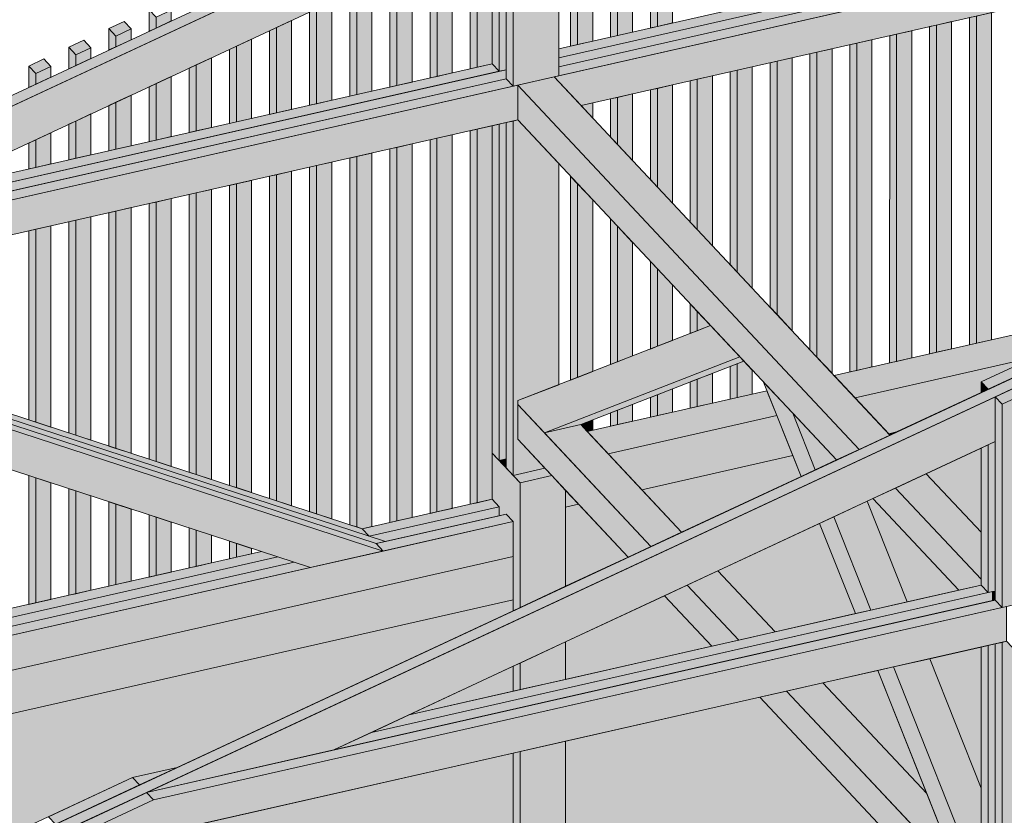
# Model space of a CAD drawing. Header units: millimetres. Extents: x 1567 to 2756, y -116 to 725.
# Tile 388 of 418: x 2370 to 2409, y 641 to 672. Entities that reach past the tile are written whole.
import ezdxf

# ---------------------------------------------------------------- set-up
doc = ezdxf.new("R2010")
doc.units = ezdxf.units.MM
doc.layers.add('Ech.1_75', color=7, linetype='Continuous')

msp = doc.modelspace()

# ---------------------------------------------------------------- hatches: boundary and pattern name
at = {"layer": 'Ech.1_75', "linetype": 'Continuous', "lineweight": 5, "true_color": 0xd4c4b3, "transparency": 33554687}
for points in [[(2439.282, 701.96), (2276.794, 626.159), (2277.073, 625.861), (2439.561, 701.662), (2439.282, 701.96)], [(2458.822, 681.111), (2296.334, 605.311), (2296.614, 605.013), (2459.101, 680.814), (2458.822, 681.111)], [(2439.84, 681.19), (2391.225, 670.163), (2392.302, 669.015), (2439.84, 679.797), (2439.84, 681.19)], [(2429.177, 679.855), (2391.407, 671.288), (2391.407, 670.927), (2429.829, 679.642), (2429.177, 679.855)], [(2429.829, 679.642), (2391.407, 670.927), (2391.407, 670.566), (2430.482, 679.429), (2429.829, 679.642)], [(2391.407, 670.205), (2431.134, 679.216), (2430.482, 679.429), (2391.407, 670.566), (2391.407, 670.205)], [(2355.39, 662.396), (2362.879, 664.095), (2389.312, 676.426), (2389.312, 678.221), (2355.39, 662.396)], [(2389.312, 670.452), (2364.385, 664.798), (2362.879, 664.095), (2389.312, 670.09), (2389.312, 670.452)], [(2364.385, 664.798), (2389.032, 670.388), (2388.753, 670.686), (2365.892, 665.501), (2364.385, 664.798)], [(2389.312, 670.09), (2355.39, 662.396), (2355.669, 662.098), (2389.591, 669.793), (2389.312, 670.09)], [(2352.317, 659.945), (2389.772, 668.441), (2389.772, 669.834), (2355.669, 662.098), (2352.317, 660.534), (2352.317, 659.945)], [(2374.93, 641.548), (2382.419, 643.246), (2408.852, 655.577), (2408.852, 657.372), (2374.93, 641.548)], [(2388.753, 653.274), (2383.551, 652.094), (2383.83, 651.796), (2389.032, 652.976), (2388.753, 653.274)], [(2389.032, 652.976), (2383.83, 651.796), (2384.482, 651.583), (2389.032, 652.615), (2389.032, 652.976)], [(2389.311, 652.678), (2384.109, 651.498), (2384.388, 651.2), (2389.59, 652.38), (2389.311, 652.678)], [(2360.569, 644.404), (2389.59, 650.987), (2389.59, 652.38), (2359.492, 645.553), (2360.569, 644.404)], [(2379.525, 651.18), (2358.655, 646.447), (2358.934, 646.149), (2380.177, 650.967), (2379.525, 651.18)], [(2380.177, 650.967), (2358.934, 646.149), (2359.213, 645.851), (2380.83, 650.754), (2380.177, 650.967)], [(2359.492, 645.553), (2381.482, 650.541), (2380.83, 650.754), (2359.213, 645.851), (2359.492, 645.553)], [(2408.754, 649.581), (2383.926, 643.949), (2382.419, 643.246), (2408.754, 649.22), (2408.754, 649.581)], [(2408.294, 649.838), (2385.432, 644.652), (2383.926, 643.949), (2408.573, 649.54), (2408.294, 649.838)], [(2408.852, 649.242), (2374.93, 641.548), (2375.209, 641.25), (2409.131, 648.944), (2408.852, 649.242)], [(2371.857, 639.096), (2409.313, 647.592), (2409.313, 648.985), (2375.209, 641.25), (2371.857, 639.686), (2371.857, 639.096)], [(2376.158, 642.549), (2374.372, 642.143), (2374.651, 641.846), (2376.158, 642.549)], [(2371.299, 640.282), (2374.651, 641.846), (2374.372, 642.143), (2371.019, 640.579), (2371.299, 640.282)], [(2371.857, 639.686), (2375.209, 641.25), (2374.93, 641.548), (2371.578, 639.984), (2371.857, 639.686)]]:
    msp.add_hatch(color=9, dxfattribs=at).paths.add_polyline_path(points)
at = {"layer": 'Ech.1_75', "linetype": 'Continuous', "lineweight": 5, "true_color": 0xeaddd7, "transparency": 33554687}
for points in [[(2395.352, 672.183), (2395.958, 672.32), (2395.958, 679.526), (2395.352, 679.244), (2395.352, 672.183)], [(2395.073, 672.12), (2395.352, 672.183), (2395.352, 679.244), (2395.073, 679.114), (2395.073, 672.12)], [(2393.758, 671.821), (2394.363, 671.959), (2394.363, 678.783), (2393.758, 678.5), (2393.758, 671.821)], [(2393.479, 671.758), (2393.758, 671.821), (2393.758, 678.5), (2393.479, 678.37), (2393.479, 671.758)], [(2392.164, 671.46), (2392.769, 671.597), (2392.769, 678.039), (2392.164, 677.756), (2392.164, 671.46)], [(2391.885, 671.396), (2392.164, 671.46), (2392.164, 677.756), (2391.885, 677.626), (2391.885, 671.396)], [(2387.869, 670.485), (2388.148, 670.549), (2388.148, 675.883), (2387.869, 675.753), (2387.869, 670.485)], [(2388.148, 670.549), (2388.753, 670.686), (2388.753, 676.165), (2388.148, 675.883), (2388.148, 670.549)], [(2386.264, 670.122), (2386.544, 670.185), (2386.544, 675.135), (2386.264, 675.004), (2386.264, 670.122)], [(2386.544, 670.185), (2387.149, 670.322), (2387.149, 675.417), (2386.544, 675.135), (2386.544, 670.185)], [(2384.939, 669.821), (2385.545, 669.958), (2385.545, 674.669), (2384.939, 674.386), (2384.939, 669.821)], [(2384.66, 669.758), (2384.939, 669.821), (2384.939, 674.386), (2384.66, 674.256), (2384.66, 669.758)], [(2383.335, 669.457), (2383.94, 669.594), (2383.94, 673.92), (2383.335, 673.638), (2383.335, 669.457)], [(2383.056, 669.394), (2383.335, 669.457), (2383.335, 673.638), (2383.056, 673.507), (2383.056, 669.394)], [(2381.73, 669.093), (2382.336, 669.23), (2382.336, 673.172), (2381.731, 672.889), (2381.73, 669.093)], [(2375.034, 671.988), (2375.313, 672.118), (2375.313, 672.547), (2375.034, 672.844), (2375.034, 671.988)], [(2375.313, 672.118), (2375.919, 672.401), (2375.919, 672.829), (2375.313, 672.547), (2375.313, 672.118)], [(2381.451, 669.03), (2381.73, 669.093), (2381.731, 672.889), (2381.451, 672.759), (2381.451, 669.03)], [(2408.712, 672.737), (2408.106, 672.599), (2408.106, 659.513), (2408.711, 659.65), (2408.712, 672.737)], [(2373.709, 671.798), (2374.314, 672.081), (2374.035, 672.378), (2373.43, 672.096), (2373.709, 671.798)], [(2380.126, 668.729), (2380.732, 668.867), (2380.732, 672.423), (2380.126, 672.141), (2380.126, 668.729)], [(2406.512, 659.151), (2407.117, 659.288), (2407.117, 672.375), (2406.512, 672.238), (2406.512, 659.151)], [(2407.827, 659.449), (2408.106, 659.513), (2408.106, 672.599), (2407.827, 672.536), (2407.827, 659.449)], [(2373.43, 671.24), (2373.709, 671.37), (2373.709, 671.798), (2373.43, 672.096), (2373.43, 671.24)], [(2373.709, 671.37), (2374.314, 671.652), (2374.314, 672.081), (2373.709, 671.798), (2373.709, 671.37)], [(2379.847, 668.666), (2380.126, 668.729), (2380.126, 672.141), (2379.847, 672.011), (2379.847, 668.666)], [(2405.523, 672.013), (2404.918, 671.876), (2404.918, 658.789), (2405.523, 658.927), (2405.523, 672.013)], [(2406.233, 659.088), (2406.512, 659.151), (2406.512, 672.238), (2406.233, 672.174), (2406.233, 659.088)], [(2372.105, 671.05), (2372.71, 671.332), (2372.431, 671.63), (2371.825, 671.348), (2372.105, 671.05)], [(2378.522, 668.365), (2379.127, 668.503), (2379.127, 671.675), (2378.522, 671.392), (2378.522, 668.365)], [(2403.323, 671.515), (2403.044, 671.451), (2403.044, 658.364), (2403.323, 658.428), (2403.323, 671.515)], [(2403.323, 658.428), (2403.929, 658.565), (2403.929, 671.652), (2403.323, 671.515), (2403.323, 658.428)], [(2404.918, 671.876), (2404.639, 671.813), (2404.638, 658.726), (2404.918, 658.789), (2404.918, 671.876)], [(2371.825, 670.491), (2372.105, 670.622), (2372.105, 671.05), (2371.825, 671.348), (2371.825, 670.491)], [(2372.105, 670.622), (2372.71, 670.904), (2372.71, 671.332), (2372.105, 671.05), (2372.105, 670.622)], [(2378.243, 668.302), (2378.522, 668.365), (2378.522, 671.392), (2378.243, 671.262), (2378.243, 668.302)], [(2401.729, 671.153), (2401.45, 671.09), (2401.45, 659.254), (2401.729, 658.956), (2401.729, 671.153)], [(2402.335, 671.29), (2401.729, 671.153), (2401.729, 658.956), (2402.334, 658.31), (2402.335, 671.29)], [(2370.5, 670.301), (2371.106, 670.584), (2370.826, 670.882), (2370.221, 670.599), (2370.5, 670.301)], [(2376.917, 668.001), (2377.523, 668.139), (2377.523, 670.926), (2376.918, 670.644), (2376.917, 668.001)], [(2400.135, 670.791), (2399.856, 670.728), (2399.856, 660.955), (2400.135, 660.657), (2400.135, 670.791)], [(2400.74, 670.929), (2400.135, 670.791), (2400.135, 660.657), (2400.74, 660.011), (2400.74, 670.929)], [(2370.221, 669.743), (2370.5, 669.873), (2370.5, 670.301), (2370.221, 670.599), (2370.221, 669.743)], [(2370.5, 669.873), (2371.106, 670.156), (2371.106, 670.584), (2370.5, 670.301), (2370.5, 669.873)], [(2376.638, 667.938), (2376.917, 668.001), (2376.918, 670.644), (2376.638, 670.514), (2376.638, 667.938)], [(2398.541, 670.43), (2398.262, 670.366), (2398.261, 662.656), (2398.541, 662.358), (2398.541, 670.43)], [(2399.146, 670.567), (2398.541, 670.43), (2398.541, 662.358), (2399.146, 661.712), (2399.146, 670.567)], [(2375.313, 667.638), (2375.919, 667.775), (2375.919, 670.178), (2375.313, 669.896), (2375.313, 667.638)], [(2396.946, 670.068), (2396.667, 670.005), (2396.667, 664.357), (2396.946, 664.059), (2396.946, 670.068)], [(2397.552, 670.205), (2396.946, 670.068), (2396.946, 664.059), (2397.552, 663.413), (2397.552, 670.205)], [(2375.034, 667.574), (2375.313, 667.638), (2375.313, 669.896), (2375.034, 669.765), (2375.034, 667.574)], [(2395.352, 669.706), (2395.073, 669.643), (2395.073, 666.058), (2395.352, 665.76), (2395.352, 669.706)], [(2395.958, 669.844), (2395.352, 669.706), (2395.352, 665.76), (2395.958, 665.114), (2395.958, 669.844)], [(2373.43, 667.21), (2373.709, 667.274), (2373.709, 669.147), (2373.43, 669.017), (2373.43, 667.21)], [(2373.709, 667.274), (2374.314, 667.411), (2374.314, 669.43), (2373.709, 669.147), (2373.709, 667.274)], [(2393.758, 669.345), (2393.479, 669.282), (2393.479, 667.759), (2393.758, 667.461), (2393.758, 669.345)], [(2394.363, 669.482), (2393.758, 669.345), (2393.758, 667.461), (2394.363, 666.815), (2394.363, 669.482)], [(2392.769, 669.121), (2392.302, 669.015), (2392.769, 668.516), (2392.769, 669.121)], [(2371.825, 666.846), (2372.104, 666.91), (2372.104, 668.399), (2371.825, 668.268), (2371.825, 666.846)], [(2372.104, 666.91), (2372.71, 667.047), (2372.71, 668.681), (2372.104, 668.399), (2372.104, 666.91)], [(2388.148, 668.072), (2387.869, 668.009), (2387.868, 653.073), (2388.148, 653.136), (2388.148, 668.072)], [(2388.148, 653.136), (2388.753, 653.274), (2388.753, 668.21), (2388.148, 668.072), (2388.148, 653.136)], [(2370.221, 666.483), (2370.5, 666.546), (2370.5, 667.65), (2370.221, 667.52), (2370.221, 666.483)], [(2370.5, 666.546), (2371.106, 666.683), (2371.106, 667.933), (2370.5, 667.65), (2370.5, 666.546)], [(2386.543, 667.708), (2386.264, 667.645), (2386.264, 652.709), (2386.543, 652.772), (2386.543, 667.708)], [(2387.149, 667.846), (2386.543, 667.708), (2386.543, 652.772), (2387.149, 652.91), (2387.149, 667.846)], [(2384.939, 667.345), (2384.66, 667.281), (2384.66, 652.345), (2384.939, 652.409), (2384.939, 667.345)], [(2384.939, 652.409), (2385.544, 652.546), (2385.545, 667.482), (2384.939, 667.345), (2384.939, 652.409)], [(2383.335, 666.981), (2383.056, 666.917), (2383.055, 652.255), (2383.335, 652.164), (2383.335, 666.981)], [(2383.551, 652.094), (2383.94, 652.182), (2383.94, 667.118), (2383.335, 666.981), (2383.335, 652.164), (2383.551, 652.094)], [(2380.732, 666.39), (2380.126, 666.253), (2380.126, 653.213), (2380.731, 653.015), (2380.732, 666.39)], [(2381.73, 666.617), (2381.451, 666.553), (2381.451, 652.78), (2381.73, 652.688), (2381.73, 666.617)], [(2382.336, 666.754), (2381.73, 666.617), (2381.73, 652.688), (2382.336, 652.491), (2382.336, 666.754)], [(2379.127, 666.026), (2378.522, 665.889), (2378.522, 653.737), (2379.127, 653.539), (2379.127, 666.026)], [(2380.126, 666.253), (2379.847, 666.19), (2379.847, 653.304), (2380.126, 653.213), (2380.126, 666.253)], [(2391.884, 658.04), (2392.164, 658.149), (2392.164, 665.889), (2391.885, 666.187), (2391.884, 658.04)], [(2377.523, 665.662), (2376.917, 665.525), (2376.917, 654.261), (2377.523, 654.063), (2377.523, 665.662)], [(2378.522, 665.889), (2378.243, 665.826), (2378.243, 653.828), (2378.522, 653.737), (2378.522, 665.889)], [(2392.164, 658.149), (2392.769, 658.384), (2392.769, 665.243), (2392.164, 665.889), (2392.164, 658.149)], [(2375.919, 665.298), (2375.313, 665.161), (2375.313, 654.785), (2375.918, 654.587), (2375.919, 665.298)], [(2376.917, 665.525), (2376.638, 665.462), (2376.638, 654.352), (2376.917, 654.261), (2376.917, 665.525)], [(2374.314, 664.935), (2373.709, 664.797), (2373.709, 655.309), (2374.314, 655.111), (2374.314, 664.935)], [(2375.313, 665.161), (2375.034, 665.098), (2375.034, 654.876), (2375.313, 654.785), (2375.313, 665.161)], [(2372.104, 664.433), (2371.825, 664.37), (2371.825, 655.924), (2372.104, 655.833), (2372.104, 664.433)], [(2372.71, 664.571), (2372.104, 664.433), (2372.104, 655.833), (2372.71, 655.635), (2372.71, 664.571)], [(2373.709, 664.797), (2373.43, 664.734), (2373.43, 655.4), (2373.709, 655.309), (2373.709, 664.797)], [(2393.479, 658.66), (2393.758, 658.769), (2393.758, 664.188), (2393.479, 664.486), (2393.479, 658.66)], [(2370.5, 664.069), (2370.221, 664.006), (2370.221, 656.448), (2370.5, 656.357), (2370.5, 664.069)], [(2371.106, 664.207), (2370.5, 664.069), (2370.5, 656.357), (2371.105, 656.159), (2371.106, 664.207)], [(2393.758, 658.769), (2394.363, 659.004), (2394.363, 663.542), (2393.758, 664.188), (2393.758, 658.769)], [(2395.073, 659.28), (2395.352, 659.389), (2395.352, 662.487), (2395.073, 662.785), (2395.073, 659.28)], [(2395.352, 659.389), (2395.957, 659.624), (2395.958, 661.842), (2395.352, 662.487), (2395.352, 659.389)], [(2396.667, 659.9), (2396.946, 660.009), (2396.946, 660.786), (2396.667, 661.084), (2396.667, 659.9)], [(2396.946, 660.009), (2397.48, 660.217), (2396.946, 660.786), (2396.946, 660.009)], [(2398.261, 657.28), (2398.541, 657.343), (2398.541, 658.693), (2398.261, 658.584), (2398.261, 657.28)], [(2398.541, 657.343), (2399.146, 657.48), (2399.146, 658.44), (2398.81, 658.798), (2398.541, 658.693), (2398.541, 657.343)], [(2396.946, 656.981), (2397.552, 657.119), (2397.552, 658.308), (2396.946, 658.073), (2396.946, 656.981)], [(2396.667, 656.918), (2396.946, 656.981), (2396.946, 658.073), (2396.667, 657.964), (2396.667, 656.918)], [(2395.073, 656.556), (2395.352, 656.62), (2395.352, 657.453), (2395.073, 657.344), (2395.073, 656.556)], [(2395.352, 656.62), (2395.957, 656.757), (2395.957, 657.688), (2395.352, 657.453), (2395.352, 656.62)], [(2393.758, 656.258), (2394.363, 656.395), (2394.363, 657.068), (2393.758, 656.833), (2393.758, 656.258)], [(2393.479, 656.195), (2393.758, 656.258), (2393.758, 656.833), (2393.479, 656.724), (2393.479, 656.195)], [(2392.547, 655.984), (2392.769, 656.034), (2392.769, 656.448), (2392.288, 656.261), (2392.547, 655.984)], [(2370.221, 649.07), (2370.5, 649.133), (2370.5, 654.129), (2370.221, 654.22), (2370.221, 649.07)], [(2370.5, 649.133), (2371.105, 649.271), (2371.105, 653.931), (2370.5, 654.129), (2370.5, 649.133)], [(2371.825, 649.434), (2372.104, 649.497), (2372.104, 653.605), (2371.825, 653.696), (2371.825, 649.434)], [(2372.104, 649.497), (2372.71, 649.635), (2372.71, 653.407), (2372.104, 653.605), (2372.104, 649.497)], [(2373.429, 649.798), (2373.709, 649.861), (2373.709, 653.081), (2373.43, 653.172), (2373.429, 649.798)], [(2373.709, 649.861), (2374.314, 649.999), (2374.314, 652.883), (2373.709, 653.081), (2373.709, 649.861)], [(2375.034, 650.162), (2375.313, 650.225), (2375.313, 652.556), (2375.034, 652.648), (2375.034, 650.162)], [(2375.313, 650.225), (2375.918, 650.362), (2375.918, 652.359), (2375.313, 652.556), (2375.313, 650.225)], [(2376.638, 650.526), (2376.917, 650.589), (2376.917, 652.032), (2376.638, 652.124), (2376.638, 650.526)], [(2376.917, 650.589), (2377.523, 650.726), (2377.523, 651.835), (2376.917, 652.032), (2376.917, 650.589)], [(2378.242, 650.89), (2378.522, 650.953), (2378.522, 651.508), (2378.242, 651.599), (2378.242, 650.89)], [(2378.522, 650.953), (2379.127, 651.09), (2379.127, 651.31), (2378.522, 651.508), (2378.522, 650.953)]]:
    msp.add_hatch(color=254, dxfattribs=at).paths.add_polyline_path(points)
at = {"layer": 'Ech.1_75', "linetype": 'Continuous', "lineweight": 5, "true_color": 0xe0c8b3, "transparency": 33554687}
for points in [[(2389.591, 669.793), (2391.407, 670.205), (2391.407, 678.77), (2389.591, 677.923), (2389.591, 669.793)], [(2389.591, 677.923), (2389.312, 678.221), (2389.312, 670.09), (2389.591, 669.793), (2389.591, 677.923)], [(2389.032, 676.296), (2388.753, 676.165), (2388.753, 670.686), (2389.032, 670.388), (2389.032, 676.296)], [(2389.032, 670.388), (2389.312, 670.452), (2389.312, 676.426), (2389.032, 676.296), (2389.032, 670.388)], [(2389.591, 668.4), (2389.312, 668.336), (2389.311, 654.527), (2389.591, 654.229), (2389.591, 668.4)], [(2389.772, 668.441), (2389.591, 668.4), (2389.591, 654.229), (2390.855, 654.516), (2389.772, 655.672), (2389.772, 657.218), (2391.407, 657.854), (2391.407, 666.697), (2389.772, 668.441)], [(2389.032, 668.273), (2388.753, 668.21), (2388.753, 655.123), (2389.032, 654.825), (2389.032, 668.273)], [(2389.032, 654.825), (2389.311, 654.888), (2389.312, 668.336), (2389.032, 668.273), (2389.032, 654.825)], [(2410.11, 658.815), (2408.294, 657.968), (2408.573, 657.67), (2410.389, 658.517), (2410.11, 658.815)], [(2410.668, 658.22), (2408.852, 657.372), (2409.131, 657.074), (2410.947, 657.922), (2410.668, 658.22)], [(2408.294, 657.54), (2408.573, 657.67), (2408.294, 657.968), (2408.294, 657.54)], [(2409.131, 648.944), (2410.947, 649.356), (2410.947, 657.922), (2409.131, 657.074), (2409.131, 648.944)], [(2408.852, 649.242), (2409.131, 648.944), (2409.131, 657.074), (2408.852, 657.372), (2408.852, 649.242)], [(2408.573, 655.447), (2408.294, 655.317), (2408.294, 649.838), (2408.573, 649.54), (2408.573, 655.447)], [(2408.573, 649.54), (2408.852, 649.603), (2408.852, 655.577), (2408.573, 655.447), (2408.573, 649.54)], [(2408.852, 647.488), (2408.573, 647.425), (2408.572, 632.104), (2408.852, 632.167), (2408.852, 647.488)], [(2409.131, 647.551), (2408.852, 647.488), (2408.852, 631.83), (2409.131, 631.532), (2409.131, 647.551)], [(2409.13, 595.43), (2410.947, 595.842), (2410.947, 633.079), (2409.312, 634.823), (2409.312, 636.37), (2410.947, 637.006), (2410.947, 645.848), (2409.313, 647.592), (2409.131, 647.551), (2409.13, 595.43)], [(2408.573, 647.425), (2408.294, 647.361), (2408.293, 632.425), (2408.572, 632.127), (2408.573, 647.425)]]:
    msp.add_hatch(color=9, dxfattribs=at).paths.add_polyline_path(points)
at = {"layer": 'Ech.1_75', "linetype": 'Continuous', "lineweight": 5, "true_color": 0xe3bbbb, "transparency": 33554687}
for points in [[(2391.225, 670.163), (2389.772, 669.834), (2403.424, 655.268), (2404.65, 655.84), (2391.225, 670.163)], [(2402.516, 654.844), (2403.424, 655.268), (2389.772, 669.834), (2389.772, 668.441), (2402.516, 654.844)], [(2394.188, 650.96), (2395.097, 651.384), (2389.772, 657.065), (2389.772, 655.672), (2394.188, 650.96)], [(2392.288, 656.261), (2390.835, 655.931), (2395.097, 651.384), (2396.323, 651.955), (2392.288, 656.261)], [(2406.099, 654.293), (2404.874, 653.722), (2408.294, 650.073), (2408.294, 651.952), (2406.099, 654.293)], [(2407.398, 649.635), (2408.294, 649.838), (2408.294, 650.073), (2404.874, 653.722), (2403.965, 653.298), (2407.398, 649.635)], [(2398.605, 647.64), (2400.058, 647.97), (2397.772, 650.409), (2396.546, 649.837), (2398.605, 647.64)], [(2397.529, 647.396), (2398.605, 647.64), (2396.546, 649.837), (2395.638, 649.413), (2397.529, 647.396)], [(2408.852, 649.603), (2408.754, 649.581), (2408.852, 649.477), (2408.852, 649.603)], [(2408.754, 649.22), (2408.852, 649.242), (2408.852, 649.477), (2408.754, 649.581), (2408.754, 649.22)], [(2401.972, 645.927), (2400.519, 645.598), (2407.413, 638.243), (2406.121, 641.501), (2401.972, 645.927)], [(2400.519, 645.598), (2399.443, 645.354), (2408.293, 635.911), (2408.293, 637.303), (2400.519, 645.598)]]:
    msp.add_hatch(color=9, dxfattribs=at).paths.add_polyline_path(points)
at = {"layer": 'Ech.1_75', "linetype": 'Continuous', "lineweight": 5, "true_color": 0xf3f3f3, "transparency": 33554687}
for points in [[(2403.255, 657.329), (2412.182, 659.354), (2416.702, 661.462), (2402.417, 658.222), (2403.255, 657.329)], [(2404.6, 655.893), (2404.917, 655.965), (2408.294, 657.54), (2408.294, 657.968), (2410.11, 658.815), (2410.389, 658.517), (2412.182, 659.354), (2403.255, 657.329), (2404.6, 655.893)], [(2393.385, 655.09), (2400.129, 656.62), (2399.735, 657.614), (2392.547, 655.984), (2393.385, 655.09)], [(2400.129, 656.62), (2393.385, 655.09), (2394.731, 653.654), (2400.762, 655.022), (2400.129, 656.62)], [(2389.032, 652.615), (2389.311, 652.678), (2389.59, 652.38), (2389.59, 648.815), (2389.87, 648.945), (2389.87, 653.932), (2388.753, 655.123), (2388.753, 653.274), (2389.032, 652.976), (2389.032, 652.615)], [(2389.311, 654.888), (2389.032, 654.825), (2389.311, 654.527), (2389.311, 654.888)], [(2389.87, 653.932), (2391.134, 654.218), (2390.855, 654.516), (2389.591, 654.229), (2389.87, 653.932)], [(2391.134, 654.218), (2389.87, 653.932), (2389.87, 648.945), (2391.686, 649.792), (2391.686, 653.63), (2391.134, 654.218)], [(2391.686, 652.963), (2392.201, 653.08), (2391.686, 653.63), (2391.686, 652.963)], [(2361.915, 642.968), (2389.59, 649.246), (2389.59, 650.987), (2360.569, 644.404), (2361.915, 642.968)], [(2389.87, 645.659), (2391.686, 646.071), (2391.686, 647.569), (2389.87, 646.722), (2389.87, 645.659)], [(2389.59, 645.595), (2389.87, 645.659), (2389.87, 646.722), (2389.59, 646.592), (2389.59, 645.595)], [(2391.686, 643.594), (2389.87, 643.182), (2389.869, 635.565), (2391.686, 634.971), (2391.686, 643.594)], [(2389.87, 643.182), (2389.59, 643.119), (2389.59, 635.656), (2389.869, 635.565), (2389.87, 643.182)]]:
    msp.add_hatch(color=7, dxfattribs=at).paths.add_polyline_path(points)
at = {"layer": 'Ech.1_75', "linetype": 'Continuous', "lineweight": 5, "true_color": 0xe0d9d1, "transparency": 33554687}
for points in [[(2356.567, 660.909), (2356.194, 660.824), (2383.83, 651.796), (2383.551, 652.094), (2356.567, 660.909)], [(2355.447, 660.655), (2352.541, 659.996), (2381.482, 650.541), (2384.388, 651.2), (2355.447, 660.655)], [(2355.82, 660.74), (2355.447, 660.655), (2384.388, 651.2), (2384.109, 651.498), (2355.82, 660.74)], [(2384.109, 651.498), (2384.482, 651.583), (2356.194, 660.824), (2355.82, 660.74), (2384.109, 651.498)], [(2397.48, 660.217), (2389.772, 657.218), (2389.772, 657.065), (2390.835, 655.931), (2398.649, 658.97), (2397.48, 660.217)], [(2390.835, 655.931), (2392.288, 656.261), (2398.81, 658.798), (2398.649, 658.97), (2390.835, 655.931)], [(2401.095, 654.182), (2401.664, 654.447), (2400.767, 656.71), (2399.599, 657.956), (2401.095, 654.182)], [(2401.664, 654.447), (2402.516, 654.844), (2400.767, 656.71), (2401.664, 654.447)], [(2403.887, 648.838), (2405.34, 649.168), (2403.744, 653.195), (2402.408, 652.571), (2403.887, 648.838)], [(2403.269, 648.698), (2403.887, 648.838), (2402.408, 652.571), (2401.839, 652.306), (2403.269, 648.698)], [(2406.241, 646.896), (2404.788, 646.566), (2408.293, 637.722), (2408.293, 641.717), (2406.241, 646.896)], [(2404.788, 646.566), (2404.169, 646.426), (2407.413, 638.243), (2408.293, 637.303), (2408.293, 637.722), (2404.788, 646.566)]]:
    msp.add_hatch(color=254, dxfattribs=at).paths.add_polyline_path(points)
at = {"layer": 'Ech.1_75', "linetype": 'Continuous', "lineweight": 5, "true_color": 0xfdfdfd, "transparency": 33554687}
for points in [[(2404.917, 655.965), (2404.6, 655.893), (2404.65, 655.84), (2404.917, 655.965)], [(2400.762, 655.022), (2394.731, 653.654), (2396.323, 651.955), (2401.095, 654.182), (2400.762, 655.022)], [(2408.294, 655.317), (2406.099, 654.293), (2408.294, 651.952), (2408.294, 655.317)], [(2392.201, 653.08), (2391.686, 652.963), (2391.686, 649.792), (2394.188, 650.96), (2392.201, 653.08)], [(2405.34, 649.168), (2407.398, 649.635), (2403.965, 653.298), (2403.744, 653.195), (2405.34, 649.168)], [(2400.058, 647.97), (2403.269, 648.698), (2401.839, 652.306), (2397.772, 650.409), (2400.058, 647.97)], [(2374.372, 642.143), (2376.158, 642.549), (2389.59, 648.815), (2389.59, 649.246), (2361.915, 642.968), (2366.522, 638.053), (2369.203, 639.304), (2369.203, 639.732), (2374.372, 642.143)], [(2391.686, 646.071), (2397.529, 647.396), (2395.638, 649.413), (2391.686, 647.569), (2391.686, 646.071)], [(2408.294, 647.361), (2406.241, 646.896), (2408.293, 641.717), (2408.294, 647.361)], [(2385.432, 644.652), (2389.59, 645.595), (2389.59, 646.592), (2385.432, 644.652)], [(2404.169, 646.426), (2401.972, 645.927), (2406.121, 641.501), (2404.169, 646.426)], [(2399.443, 645.354), (2391.686, 643.594), (2391.686, 634.971), (2403.091, 631.245), (2408.293, 632.425), (2408.293, 635.911), (2399.443, 645.354)], [(2389.59, 643.119), (2376.107, 640.061), (2389.59, 635.656), (2389.59, 643.119)]]:
    msp.add_hatch(color=7, dxfattribs=at).paths.add_polyline_path(points)

# ---------------------------------------------------------------- linework, layer by layer
at = {"layer": 'Ech.1_75', "color": 7, "linetype": 'Continuous', "lineweight": 5}
for points in [[(2439.282, 701.96), (2276.794, 626.159), (2277.073, 625.861), (2439.561, 701.662), (2439.282, 701.96)], [(2458.822, 681.111), (2296.334, 605.311), (2296.614, 605.013), (2459.101, 680.814), (2458.822, 681.111)], [(2439.84, 681.19), (2391.225, 670.163), (2392.302, 669.015), (2439.84, 679.797), (2439.84, 681.19)], [(2429.177, 679.855), (2391.407, 671.288), (2391.407, 670.927), (2429.829, 679.642), (2429.177, 679.855)], [(2429.829, 679.642), (2391.407, 670.927), (2391.407, 670.566), (2430.482, 679.429), (2429.829, 679.642)], [(2391.407, 670.205), (2431.134, 679.216), (2430.482, 679.429), (2391.407, 670.566), (2391.407, 670.205)], [(2395.352, 672.183), (2395.958, 672.32), (2395.958, 679.526), (2395.352, 679.244), (2395.352, 672.183)], [(2395.073, 672.12), (2395.352, 672.183), (2395.352, 679.244), (2395.073, 679.114), (2395.073, 672.12)], [(2389.591, 669.793), (2391.407, 670.205), (2391.407, 678.77), (2389.591, 677.923), (2389.591, 669.793)], [(2393.758, 671.821), (2394.363, 671.959), (2394.363, 678.783), (2393.758, 678.5), (2393.758, 671.821)], [(2355.39, 662.396), (2362.879, 664.095), (2389.312, 676.426), (2389.312, 678.221), (2355.39, 662.396)], [(2389.591, 677.923), (2389.312, 678.221), (2389.312, 670.09), (2389.591, 669.793), (2389.591, 677.923)], [(2393.479, 671.758), (2393.758, 671.821), (2393.758, 678.5), (2393.479, 678.37), (2393.479, 671.758)], [(2392.164, 671.46), (2392.769, 671.597), (2392.769, 678.039), (2392.164, 677.756), (2392.164, 671.46)], [(2391.885, 671.396), (2392.164, 671.46), (2392.164, 677.756), (2391.885, 677.626), (2391.885, 671.396)], [(2389.032, 676.296), (2388.753, 676.165), (2388.753, 670.686), (2389.032, 670.388), (2389.032, 676.296)], [(2389.032, 670.388), (2389.312, 670.452), (2389.312, 676.426), (2389.032, 676.296), (2389.032, 670.388)], [(2387.869, 670.485), (2388.148, 670.549), (2388.148, 675.883), (2387.869, 675.753), (2387.869, 670.485)], [(2388.148, 670.549), (2388.753, 670.686), (2388.753, 676.165), (2388.148, 675.883), (2388.148, 670.549)], [(2386.264, 670.122), (2386.544, 670.185), (2386.544, 675.135), (2386.264, 675.004), (2386.264, 670.122)], [(2386.544, 670.185), (2387.149, 670.322), (2387.149, 675.417), (2386.544, 675.135), (2386.544, 670.185)], [(2384.939, 669.821), (2385.545, 669.958), (2385.545, 674.669), (2384.939, 674.386), (2384.939, 669.821)], [(2384.66, 669.758), (2384.939, 669.821), (2384.939, 674.386), (2384.66, 674.256), (2384.66, 669.758)], [(2383.335, 669.457), (2383.94, 669.594), (2383.94, 673.92), (2383.335, 673.638), (2383.335, 669.457)], [(2383.056, 669.394), (2383.335, 669.457), (2383.335, 673.638), (2383.056, 673.507), (2383.056, 669.394)], [(2381.73, 669.093), (2382.336, 669.23), (2382.336, 673.172), (2381.731, 672.889), (2381.73, 669.093)], [(2375.034, 671.988), (2375.313, 672.118), (2375.313, 672.547), (2375.034, 672.844), (2375.034, 671.988)], [(2375.313, 672.118), (2375.919, 672.401), (2375.919, 672.829), (2375.313, 672.547), (2375.313, 672.118)], [(2381.451, 669.03), (2381.73, 669.093), (2381.731, 672.889), (2381.451, 672.759), (2381.451, 669.03)], [(2408.712, 672.737), (2408.106, 672.599), (2408.106, 659.513), (2408.711, 659.65), (2408.712, 672.737)], [(2373.709, 671.798), (2374.314, 672.081), (2374.035, 672.378), (2373.43, 672.096), (2373.709, 671.798)], [(2380.126, 668.729), (2380.732, 668.867), (2380.732, 672.423), (2380.126, 672.141), (2380.126, 668.729)], [(2406.512, 659.151), (2407.117, 659.288), (2407.117, 672.375), (2406.512, 672.238), (2406.512, 659.151)], [(2407.827, 659.449), (2408.106, 659.513), (2408.106, 672.599), (2407.827, 672.536), (2407.827, 659.449)], [(2373.43, 671.24), (2373.709, 671.37), (2373.709, 671.798), (2373.43, 672.096), (2373.43, 671.24)], [(2373.709, 671.37), (2374.314, 671.652), (2374.314, 672.081), (2373.709, 671.798), (2373.709, 671.37)], [(2379.847, 668.666), (2380.126, 668.729), (2380.126, 672.141), (2379.847, 672.011), (2379.847, 668.666)], [(2405.523, 672.013), (2404.918, 671.876), (2404.918, 658.789), (2405.523, 658.927), (2405.523, 672.013)], [(2406.233, 659.088), (2406.512, 659.151), (2406.512, 672.238), (2406.233, 672.174), (2406.233, 659.088)], [(2372.105, 671.05), (2372.71, 671.332), (2372.431, 671.63), (2371.825, 671.348), (2372.105, 671.05)], [(2378.522, 668.365), (2379.127, 668.503), (2379.127, 671.675), (2378.522, 671.392), (2378.522, 668.365)], [(2403.323, 671.515), (2403.044, 671.451), (2403.044, 658.364), (2403.323, 658.428), (2403.323, 671.515)], [(2403.323, 658.428), (2403.929, 658.565), (2403.929, 671.652), (2403.323, 671.515), (2403.323, 658.428)], [(2404.918, 671.876), (2404.639, 671.813), (2404.638, 658.726), (2404.918, 658.789), (2404.918, 671.876)], [(2371.825, 670.491), (2372.105, 670.622), (2372.105, 671.05), (2371.825, 671.348), (2371.825, 670.491)], [(2372.105, 670.622), (2372.71, 670.904), (2372.71, 671.332), (2372.105, 671.05), (2372.105, 670.622)], [(2378.243, 668.302), (2378.522, 668.365), (2378.522, 671.392), (2378.243, 671.262), (2378.243, 668.302)], [(2401.729, 671.153), (2401.45, 671.09), (2401.45, 659.254), (2401.729, 658.956), (2401.729, 671.153)], [(2402.335, 671.29), (2401.729, 671.153), (2401.729, 658.956), (2402.334, 658.31), (2402.335, 671.29)], [(2370.5, 670.301), (2371.106, 670.584), (2370.826, 670.882), (2370.221, 670.599), (2370.5, 670.301)], [(2376.917, 668.001), (2377.523, 668.139), (2377.523, 670.926), (2376.918, 670.644), (2376.917, 668.001)], [(2400.135, 670.791), (2399.856, 670.728), (2399.856, 660.955), (2400.135, 660.657), (2400.135, 670.791)], [(2400.74, 670.929), (2400.135, 670.791), (2400.135, 660.657), (2400.74, 660.011), (2400.74, 670.929)], [(2389.312, 670.452), (2364.385, 664.798), (2362.879, 664.095), (2389.312, 670.09), (2389.312, 670.452)], [(2364.385, 664.798), (2389.032, 670.388), (2388.753, 670.686), (2365.892, 665.501), (2364.385, 664.798)], [(2370.221, 669.743), (2370.5, 669.873), (2370.5, 670.301), (2370.221, 670.599), (2370.221, 669.743)], [(2370.5, 669.873), (2371.106, 670.156), (2371.106, 670.584), (2370.5, 670.301), (2370.5, 669.873)], [(2376.638, 667.938), (2376.917, 668.001), (2376.918, 670.644), (2376.638, 670.514), (2376.638, 667.938)], [(2398.541, 670.43), (2398.262, 670.366), (2398.261, 662.656), (2398.541, 662.358), (2398.541, 670.43)], [(2399.146, 670.567), (2398.541, 670.43), (2398.541, 662.358), (2399.146, 661.712), (2399.146, 670.567)], [(2389.312, 670.09), (2355.39, 662.396), (2355.669, 662.098), (2389.591, 669.793), (2389.312, 670.09)], [(2375.313, 667.638), (2375.919, 667.775), (2375.919, 670.178), (2375.313, 669.896), (2375.313, 667.638)], [(2391.225, 670.163), (2389.772, 669.834), (2403.424, 655.268), (2404.65, 655.84), (2391.225, 670.163)], [(2396.946, 670.068), (2396.667, 670.005), (2396.667, 664.357), (2396.946, 664.059), (2396.946, 670.068)], [(2397.552, 670.205), (2396.946, 670.068), (2396.946, 664.059), (2397.552, 663.413), (2397.552, 670.205)], [(2352.317, 659.945), (2389.772, 668.441), (2389.772, 669.834), (2355.669, 662.098), (2352.317, 660.534), (2352.317, 659.945)], [(2375.034, 667.574), (2375.313, 667.638), (2375.313, 669.896), (2375.034, 669.765), (2375.034, 667.574)], [(2402.516, 654.844), (2403.424, 655.268), (2389.772, 669.834), (2389.772, 668.441), (2402.516, 654.844)], [(2395.352, 669.706), (2395.073, 669.643), (2395.073, 666.058), (2395.352, 665.76), (2395.352, 669.706)], [(2395.958, 669.844), (2395.352, 669.706), (2395.352, 665.76), (2395.958, 665.114), (2395.958, 669.844)], [(2373.43, 667.21), (2373.709, 667.274), (2373.709, 669.147), (2373.43, 669.017), (2373.43, 667.21)], [(2373.709, 667.274), (2374.314, 667.411), (2374.314, 669.43), (2373.709, 669.147), (2373.709, 667.274)], [(2393.758, 669.345), (2393.479, 669.282), (2393.479, 667.759), (2393.758, 667.461), (2393.758, 669.345)], [(2394.363, 669.482), (2393.758, 669.345), (2393.758, 667.461), (2394.363, 666.815), (2394.363, 669.482)], [(2392.769, 669.121), (2392.302, 669.015), (2392.769, 668.516), (2392.769, 669.121)], [(2371.825, 666.846), (2372.104, 666.91), (2372.104, 668.399), (2371.825, 668.268), (2371.825, 666.846)], [(2372.104, 666.91), (2372.71, 667.047), (2372.71, 668.681), (2372.104, 668.399), (2372.104, 666.91)], [(2389.591, 668.4), (2389.312, 668.336), (2389.311, 654.527), (2389.591, 654.229), (2389.591, 668.4)], [(2389.772, 668.441), (2389.591, 668.4), (2389.591, 654.229), (2390.855, 654.516), (2389.772, 655.672), (2389.772, 657.218), (2391.407, 657.854), (2391.407, 666.697), (2389.772, 668.441)], [(2388.148, 668.072), (2387.869, 668.009), (2387.868, 653.073), (2388.148, 653.136), (2388.148, 668.072)], [(2388.148, 653.136), (2388.753, 653.274), (2388.753, 668.21), (2388.148, 668.072), (2388.148, 653.136)], [(2389.032, 668.273), (2388.753, 668.21), (2388.753, 655.123), (2389.032, 654.825), (2389.032, 668.273)], [(2389.032, 654.825), (2389.311, 654.888), (2389.312, 668.336), (2389.032, 668.273), (2389.032, 654.825)], [(2370.221, 666.483), (2370.5, 666.546), (2370.5, 667.65), (2370.221, 667.52), (2370.221, 666.483)], [(2370.5, 666.546), (2371.106, 666.683), (2371.106, 667.933), (2370.5, 667.65), (2370.5, 666.546)], [(2386.543, 667.708), (2386.264, 667.645), (2386.264, 652.709), (2386.543, 652.772), (2386.543, 667.708)], [(2387.149, 667.846), (2386.543, 667.708), (2386.543, 652.772), (2387.149, 652.91), (2387.149, 667.846)], [(2384.939, 667.345), (2384.66, 667.281), (2384.66, 652.345), (2384.939, 652.409), (2384.939, 667.345)], [(2384.939, 652.409), (2385.544, 652.546), (2385.545, 667.482), (2384.939, 667.345), (2384.939, 652.409)], [(2383.335, 666.981), (2383.056, 666.917), (2383.055, 652.255), (2383.335, 652.164), (2383.335, 666.981)], [(2383.551, 652.094), (2383.94, 652.182), (2383.94, 667.118), (2383.335, 666.981), (2383.335, 652.164), (2383.551, 652.094)], [(2380.732, 666.39), (2380.126, 666.253), (2380.126, 653.213), (2380.731, 653.015), (2380.732, 666.39)], [(2381.73, 666.617), (2381.451, 666.553), (2381.451, 652.78), (2381.73, 652.688), (2381.73, 666.617)], [(2382.336, 666.754), (2381.73, 666.617), (2381.73, 652.688), (2382.336, 652.491), (2382.336, 666.754)], [(2379.127, 666.026), (2378.522, 665.889), (2378.522, 653.737), (2379.127, 653.539), (2379.127, 666.026)], [(2380.126, 666.253), (2379.847, 666.19), (2379.847, 653.304), (2380.126, 653.213), (2380.126, 666.253)], [(2391.884, 658.04), (2392.164, 658.149), (2392.164, 665.889), (2391.885, 666.187), (2391.884, 658.04)], [(2377.523, 665.662), (2376.917, 665.525), (2376.917, 654.261), (2377.523, 654.063), (2377.523, 665.662)], [(2378.522, 665.889), (2378.243, 665.826), (2378.243, 653.828), (2378.522, 653.737), (2378.522, 665.889)], [(2392.164, 658.149), (2392.769, 658.384), (2392.769, 665.243), (2392.164, 665.889), (2392.164, 658.149)], [(2375.919, 665.298), (2375.313, 665.161), (2375.313, 654.785), (2375.918, 654.587), (2375.919, 665.298)], [(2376.917, 665.525), (2376.638, 665.462), (2376.638, 654.352), (2376.917, 654.261), (2376.917, 665.525)], [(2374.314, 664.935), (2373.709, 664.797), (2373.709, 655.309), (2374.314, 655.111), (2374.314, 664.935)], [(2375.313, 665.161), (2375.034, 665.098), (2375.034, 654.876), (2375.313, 654.785), (2375.313, 665.161)], [(2372.104, 664.433), (2371.825, 664.37), (2371.825, 655.924), (2372.104, 655.833), (2372.104, 664.433)], [(2372.71, 664.571), (2372.104, 664.433), (2372.104, 655.833), (2372.71, 655.635), (2372.71, 664.571)], [(2373.709, 664.797), (2373.43, 664.734), (2373.43, 655.4), (2373.709, 655.309), (2373.709, 664.797)], [(2393.479, 658.66), (2393.758, 658.769), (2393.758, 664.188), (2393.479, 664.486), (2393.479, 658.66)], [(2370.5, 664.069), (2370.221, 664.006), (2370.221, 656.448), (2370.5, 656.357), (2370.5, 664.069)], [(2371.106, 664.207), (2370.5, 664.069), (2370.5, 656.357), (2371.105, 656.159), (2371.106, 664.207)], [(2393.758, 658.769), (2394.363, 659.004), (2394.363, 663.542), (2393.758, 664.188), (2393.758, 658.769)], [(2395.073, 659.28), (2395.352, 659.389), (2395.352, 662.487), (2395.073, 662.785), (2395.073, 659.28)], [(2395.352, 659.389), (2395.957, 659.624), (2395.958, 661.842), (2395.352, 662.487), (2395.352, 659.389)], [(2403.255, 657.329), (2412.182, 659.354), (2416.702, 661.462), (2402.417, 658.222), (2403.255, 657.329)], [(2356.567, 660.909), (2356.194, 660.824), (2383.83, 651.796), (2383.551, 652.094), (2356.567, 660.909)], [(2396.667, 659.9), (2396.946, 660.009), (2396.946, 660.786), (2396.667, 661.084), (2396.667, 659.9)], [(2355.447, 660.655), (2352.541, 659.996), (2381.482, 650.541), (2384.388, 651.2), (2355.447, 660.655)], [(2355.82, 660.74), (2355.447, 660.655), (2384.388, 651.2), (2384.109, 651.498), (2355.82, 660.74)], [(2384.109, 651.498), (2384.482, 651.583), (2356.194, 660.824), (2355.82, 660.74), (2384.109, 651.498)], [(2396.946, 660.009), (2397.48, 660.217), (2396.946, 660.786), (2396.946, 660.009)], [(2397.48, 660.217), (2389.772, 657.218), (2389.772, 657.065), (2390.835, 655.931), (2398.649, 658.97), (2397.48, 660.217)], [(2404.6, 655.893), (2404.917, 655.965), (2408.294, 657.54), (2408.294, 657.968), (2410.11, 658.815), (2410.389, 658.517), (2412.182, 659.354), (2403.255, 657.329), (2404.6, 655.893)], [(2390.835, 655.931), (2392.288, 656.261), (2398.81, 658.798), (2398.649, 658.97), (2390.835, 655.931)], [(2398.261, 657.28), (2398.541, 657.343), (2398.541, 658.693), (2398.261, 658.584), (2398.261, 657.28)], [(2398.541, 657.343), (2399.146, 657.48), (2399.146, 658.44), (2398.81, 658.798), (2398.541, 658.693), (2398.541, 657.343)], [(2410.11, 658.815), (2408.294, 657.968), (2408.573, 657.67), (2410.389, 658.517), (2410.11, 658.815)], [(2396.946, 656.981), (2397.552, 657.119), (2397.552, 658.308), (2396.946, 658.073), (2396.946, 656.981)], [(2410.668, 658.22), (2408.852, 657.372), (2409.131, 657.074), (2410.947, 657.922), (2410.668, 658.22)], [(2396.667, 656.918), (2396.946, 656.981), (2396.946, 658.073), (2396.667, 657.964), (2396.667, 656.918)], [(2401.095, 654.182), (2401.664, 654.447), (2400.767, 656.71), (2399.599, 657.956), (2401.095, 654.182)], [(2408.294, 657.54), (2408.573, 657.67), (2408.294, 657.968), (2408.294, 657.54)], [(2409.131, 648.944), (2410.947, 649.356), (2410.947, 657.922), (2409.131, 657.074), (2409.131, 648.944)], [(2374.93, 641.548), (2382.419, 643.246), (2408.852, 655.577), (2408.852, 657.372), (2374.93, 641.548)], [(2393.385, 655.09), (2400.129, 656.62), (2399.735, 657.614), (2392.547, 655.984), (2393.385, 655.09)], [(2395.073, 656.556), (2395.352, 656.62), (2395.352, 657.453), (2395.073, 657.344), (2395.073, 656.556)], [(2395.352, 656.62), (2395.957, 656.757), (2395.957, 657.688), (2395.352, 657.453), (2395.352, 656.62)], [(2408.852, 649.242), (2409.131, 648.944), (2409.131, 657.074), (2408.852, 657.372), (2408.852, 649.242)], [(2394.188, 650.96), (2395.097, 651.384), (2389.772, 657.065), (2389.772, 655.672), (2394.188, 650.96)], [(2393.758, 656.258), (2394.363, 656.395), (2394.363, 657.068), (2393.758, 656.833), (2393.758, 656.258)], [(2400.129, 656.62), (2393.385, 655.09), (2394.731, 653.654), (2400.762, 655.022), (2400.129, 656.62)], [(2393.479, 656.195), (2393.758, 656.258), (2393.758, 656.833), (2393.479, 656.724), (2393.479, 656.195)], [(2401.664, 654.447), (2402.516, 654.844), (2400.767, 656.71), (2401.664, 654.447)], [(2392.288, 656.261), (2390.835, 655.931), (2395.097, 651.384), (2396.323, 651.955), (2392.288, 656.261)], [(2392.547, 655.984), (2392.769, 656.034), (2392.769, 656.448), (2392.288, 656.261), (2392.547, 655.984)], [(2404.917, 655.965), (2404.6, 655.893), (2404.65, 655.84), (2404.917, 655.965)], [(2408.573, 655.447), (2408.294, 655.317), (2408.294, 649.838), (2408.573, 649.54), (2408.573, 655.447)], [(2408.573, 649.54), (2408.852, 649.603), (2408.852, 655.577), (2408.573, 655.447), (2408.573, 649.54)], [(2389.032, 652.615), (2389.311, 652.678), (2389.59, 652.38), (2389.59, 648.815), (2389.87, 648.945), (2389.87, 653.932), (2388.753, 655.123), (2388.753, 653.274), (2389.032, 652.976), (2389.032, 652.615)], [(2400.762, 655.022), (2394.731, 653.654), (2396.323, 651.955), (2401.095, 654.182), (2400.762, 655.022)], [(2408.294, 655.317), (2406.099, 654.293), (2408.294, 651.952), (2408.294, 655.317)], [(2389.311, 654.888), (2389.032, 654.825), (2389.311, 654.527), (2389.311, 654.888)], [(2370.221, 649.07), (2370.5, 649.133), (2370.5, 654.129), (2370.221, 654.22), (2370.221, 649.07)], [(2389.87, 653.932), (2391.134, 654.218), (2390.855, 654.516), (2389.591, 654.229), (2389.87, 653.932)], [(2391.134, 654.218), (2389.87, 653.932), (2389.87, 648.945), (2391.686, 649.792), (2391.686, 653.63), (2391.134, 654.218)], [(2406.099, 654.293), (2404.874, 653.722), (2408.294, 650.073), (2408.294, 651.952), (2406.099, 654.293)], [(2370.5, 649.133), (2371.105, 649.271), (2371.105, 653.931), (2370.5, 654.129), (2370.5, 649.133)], [(2371.825, 649.434), (2372.104, 649.497), (2372.104, 653.605), (2371.825, 653.696), (2371.825, 649.434)], [(2372.104, 649.497), (2372.71, 649.635), (2372.71, 653.407), (2372.104, 653.605), (2372.104, 649.497)], [(2391.686, 652.963), (2392.201, 653.08), (2391.686, 653.63), (2391.686, 652.963)], [(2407.398, 649.635), (2408.294, 649.838), (2408.294, 650.073), (2404.874, 653.722), (2403.965, 653.298), (2407.398, 649.635)], [(2373.429, 649.798), (2373.709, 649.861), (2373.709, 653.081), (2373.43, 653.172), (2373.429, 649.798)], [(2373.709, 649.861), (2374.314, 649.999), (2374.314, 652.883), (2373.709, 653.081), (2373.709, 649.861)], [(2388.753, 653.274), (2383.551, 652.094), (2383.83, 651.796), (2389.032, 652.976), (2388.753, 653.274)], [(2392.201, 653.08), (2391.686, 652.963), (2391.686, 649.792), (2394.188, 650.96), (2392.201, 653.08)], [(2403.887, 648.838), (2405.34, 649.168), (2403.744, 653.195), (2402.408, 652.571), (2403.887, 648.838)], [(2405.34, 649.168), (2407.398, 649.635), (2403.965, 653.298), (2403.744, 653.195), (2405.34, 649.168)], [(2375.034, 650.162), (2375.313, 650.225), (2375.313, 652.556), (2375.034, 652.648), (2375.034, 650.162)], [(2389.032, 652.976), (2383.83, 651.796), (2384.482, 651.583), (2389.032, 652.615), (2389.032, 652.976)], [(2389.311, 652.678), (2384.109, 651.498), (2384.388, 651.2), (2389.59, 652.38), (2389.311, 652.678)], [(2360.569, 644.404), (2389.59, 650.987), (2389.59, 652.38), (2359.492, 645.553), (2360.569, 644.404)], [(2375.313, 650.225), (2375.918, 650.362), (2375.918, 652.359), (2375.313, 652.556), (2375.313, 650.225)], [(2400.058, 647.97), (2403.269, 648.698), (2401.839, 652.306), (2397.772, 650.409), (2400.058, 647.97)], [(2403.269, 648.698), (2403.887, 648.838), (2402.408, 652.571), (2401.839, 652.306), (2403.269, 648.698)], [(2376.638, 650.526), (2376.917, 650.589), (2376.917, 652.032), (2376.638, 652.124), (2376.638, 650.526)], [(2376.917, 650.589), (2377.523, 650.726), (2377.523, 651.835), (2376.917, 652.032), (2376.917, 650.589)], [(2378.242, 650.89), (2378.522, 650.953), (2378.522, 651.508), (2378.242, 651.599), (2378.242, 650.89)], [(2378.522, 650.953), (2379.127, 651.09), (2379.127, 651.31), (2378.522, 651.508), (2378.522, 650.953)], [(2379.525, 651.18), (2358.655, 646.447), (2358.934, 646.149), (2380.177, 650.967), (2379.525, 651.18)], [(2380.177, 650.967), (2358.934, 646.149), (2359.213, 645.851), (2380.83, 650.754), (2380.177, 650.967)], [(2359.492, 645.553), (2381.482, 650.541), (2380.83, 650.754), (2359.213, 645.851), (2359.492, 645.553)], [(2361.915, 642.968), (2389.59, 649.246), (2389.59, 650.987), (2360.569, 644.404), (2361.915, 642.968)], [(2398.605, 647.64), (2400.058, 647.97), (2397.772, 650.409), (2396.546, 649.837), (2398.605, 647.64)], [(2408.754, 649.581), (2383.926, 643.949), (2382.419, 643.246), (2408.754, 649.22), (2408.754, 649.581)], [(2408.294, 649.838), (2385.432, 644.652), (2383.926, 643.949), (2408.573, 649.54), (2408.294, 649.838)], [(2397.529, 647.396), (2398.605, 647.64), (2396.546, 649.837), (2395.638, 649.413), (2397.529, 647.396)], [(2408.852, 649.603), (2408.754, 649.581), (2408.852, 649.477), (2408.852, 649.603)], [(2408.754, 649.22), (2408.852, 649.242), (2408.852, 649.477), (2408.754, 649.581), (2408.754, 649.22)], [(2374.372, 642.143), (2376.158, 642.549), (2389.59, 648.815), (2389.59, 649.246), (2361.915, 642.968), (2366.522, 638.053), (2369.203, 639.304), (2369.203, 639.732), (2374.372, 642.143)], [(2408.852, 649.242), (2374.93, 641.548), (2375.209, 641.25), (2409.131, 648.944), (2408.852, 649.242)], [(2391.686, 646.071), (2397.529, 647.396), (2395.638, 649.413), (2391.686, 647.569), (2391.686, 646.071)], [(2371.857, 639.096), (2409.313, 647.592), (2409.313, 648.985), (2375.209, 641.25), (2371.857, 639.686), (2371.857, 639.096)], [(2389.87, 645.659), (2391.686, 646.071), (2391.686, 647.569), (2389.87, 646.722), (2389.87, 645.659)], [(2408.852, 647.488), (2408.573, 647.425), (2408.572, 632.104), (2408.852, 632.167), (2408.852, 647.488)], [(2409.131, 647.551), (2408.852, 647.488), (2408.852, 631.83), (2409.131, 631.532), (2409.131, 647.551)], [(2409.13, 595.43), (2410.947, 595.842), (2410.947, 633.079), (2409.312, 634.823), (2409.312, 636.37), (2410.947, 637.006), (2410.947, 645.848), (2409.313, 647.592), (2409.131, 647.551), (2409.13, 595.43)], [(2408.294, 647.361), (2406.241, 646.896), (2408.293, 641.717), (2408.294, 647.361)], [(2408.573, 647.425), (2408.294, 647.361), (2408.293, 632.425), (2408.572, 632.127), (2408.573, 647.425)], [(2389.59, 645.595), (2389.87, 645.659), (2389.87, 646.722), (2389.59, 646.592), (2389.59, 645.595)], [(2406.241, 646.896), (2404.788, 646.566), (2408.293, 637.722), (2408.293, 641.717), (2406.241, 646.896)], [(2385.432, 644.652), (2389.59, 645.595), (2389.59, 646.592), (2385.432, 644.652)], [(2404.169, 646.426), (2401.972, 645.927), (2406.121, 641.501), (2404.169, 646.426)], [(2404.788, 646.566), (2404.169, 646.426), (2407.413, 638.243), (2408.293, 637.303), (2408.293, 637.722), (2404.788, 646.566)], [(2401.972, 645.927), (2400.519, 645.598), (2407.413, 638.243), (2406.121, 641.501), (2401.972, 645.927)], [(2400.519, 645.598), (2399.443, 645.354), (2408.293, 635.911), (2408.293, 637.303), (2400.519, 645.598)], [(2399.443, 645.354), (2391.686, 643.594), (2391.686, 634.971), (2403.091, 631.245), (2408.293, 632.425), (2408.293, 635.911), (2399.443, 645.354)], [(2391.686, 643.594), (2389.87, 643.182), (2389.869, 635.565), (2391.686, 634.971), (2391.686, 643.594)], [(2389.87, 643.182), (2389.59, 643.119), (2389.59, 635.656), (2389.869, 635.565), (2389.87, 643.182)], [(2389.59, 643.119), (2376.107, 640.061), (2389.59, 635.656), (2389.59, 643.119)], [(2376.158, 642.549), (2374.372, 642.143), (2374.651, 641.846), (2376.158, 642.549)], [(2371.299, 640.282), (2374.651, 641.846), (2374.372, 642.143), (2371.019, 640.579), (2371.299, 640.282)], [(2371.857, 639.686), (2375.209, 641.25), (2374.93, 641.548), (2371.578, 639.984), (2371.857, 639.686)]]:
    msp.add_lwpolyline(points, close=True, dxfattribs=at)

doc.saveas('drawing.dxf')
